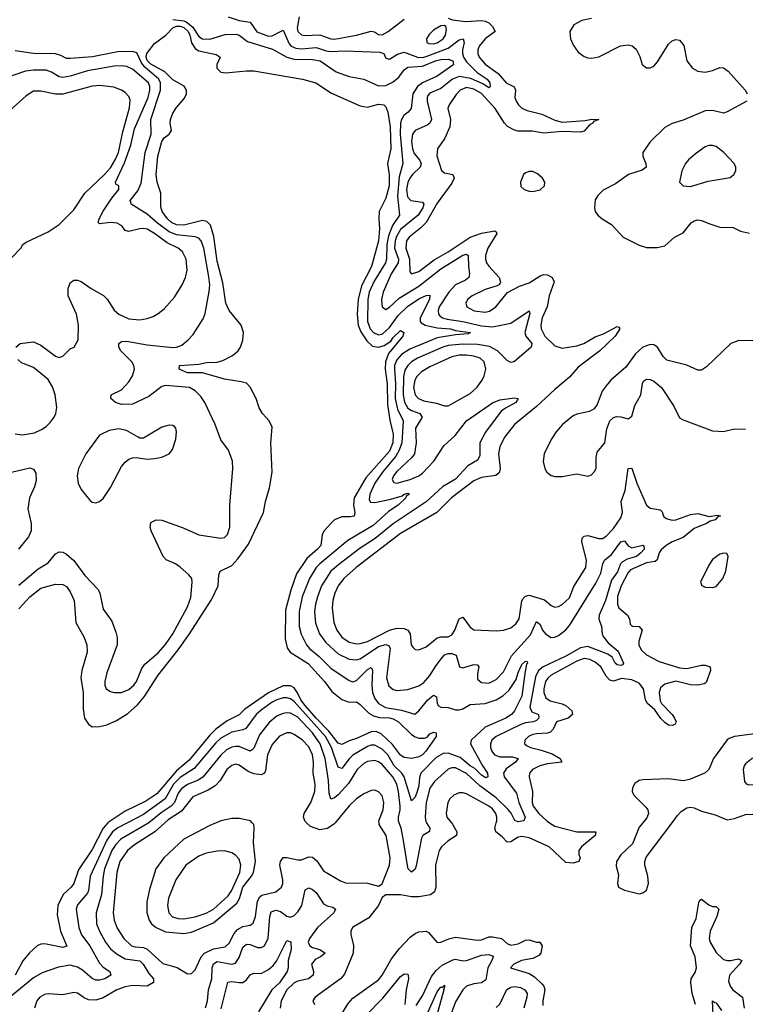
# Model space of a CAD drawing. Header units: inches. Extents: x 1682530 to 1839546, y 640742 to 791647.
# Tile 266 of 656: x 1711215 to 1715168, y 699011 to 704374. Entities that reach past the tile are written whole.
import ezdxf

# ---------------------------------------------------------------- set-up
doc = ezdxf.new("R2010")
doc.units = ezdxf.units.IN
doc.header["$MEASUREMENT"] = 0
doc.layers.add('B7619', color=7, linetype='Continuous')
doc.layers.add('B7710', color=7, linetype='Continuous')

msp = doc.modelspace()

# ---------------------------------------------------------------- linework, layer by layer
at = {"layer": 'B7619', "color": 5}
for points, elevation in [([(1711802.4, 700000), (1711750, 699972.5), (1711720.1, 699950), (1711690, 699906), (1711598.4, 699710), (1711590, 699632), (1711583.6, 699616.4), (1711530, 699554), (1711522.8, 699530), (1711536.3, 699430), (1711550.7, 699390), (1711596.1, 699330), (1711650, 699235.8), (1711670, 699214.6), (1711706.5, 699190), (1711711.4, 699170), (1711679.5, 699150), (1711650, 699142.5), (1711630, 699143.4), (1711610, 699152.8), (1711557.6, 699197.6), (1711530, 699214.2), (1711490, 699224.9), (1711425.5, 699214.5), (1711337.9, 699182.1), (1711290, 699156.2), (1711138.2, 699030)], 440), ([(1711695.5, 700000), (1711670, 699970), (1711610, 699853.7), (1711535.6, 699744.4), (1711509, 699670), (1711495.9, 699650), (1711451, 699609), (1711422, 699550), (1711419.6, 699499.6), (1711437.2, 699410), (1711472, 699328), (1711450, 699321.5), (1711350, 699341.1), (1711330, 699339.9), (1711309.2, 699330.8), (1711268.1, 699291.9), (1711231.7, 699248.3), (1711190.1, 699170)], 420), ([(1711918.1, 700000), (1711910, 699993.5), (1711766.2, 699910), (1711738.5, 699881.5), (1711717, 699850), (1711677.6, 699750), (1711668.9, 699708.9), (1711661, 699610), (1711632, 699510), (1711633.3, 699450), (1711649.6, 699410), (1711682.4, 699350), (1711710, 699312.9), (1711745.2, 699285.2), (1711790, 699258.9), (1711870, 699248.8), (1711887.7, 699230), (1711918.4, 699178.4), (1711943.6, 699150), (1711943.6, 699130), (1711910, 699109.9), (1711830, 699113.1), (1711790, 699107.5), (1711743.2, 699090), (1711670, 699046.2), (1711630, 699033.3), (1711590, 699036), (1711566.3, 699046.3), (1711530, 699072.2), (1711510, 699076.4), (1711450, 699062.4), (1711370, 699068.2), (1711350, 699064.8), (1711324.5, 699050), (1711308.4, 699030), (1711296.1, 698990)], 460), ([(1712005, 700000), (1711951.8, 699950), (1711839.5, 699880.5), (1711801.9, 699850), (1711759.7, 699790), (1711743.5, 699730), (1711724, 699510), (1711729.1, 699470), (1711745.3, 699425.3), (1711782.1, 699370), (1711824.3, 699330), (1711844.1, 699324.1), (1711890, 699320.6), (1711910, 699312.6), (1711994.3, 699234.3), (1712072.5, 699212.5), (1712130, 699177.8), (1712150, 699179.6), (1712170, 699198.5), (1712203.3, 699270), (1712221.2, 699290), (1712270, 699314.4), (1712334.8, 699325.2), (1712355.7, 699344.3), (1712382.7, 699397.3), (1712401.4, 699418.6), (1712430, 699434.7), (1712470, 699441.9), (1712486.2, 699453.8), (1712500.1, 699490), (1712510, 699572.9), (1712522.6, 699597.4), (1712534.8, 699605.2), (1712610, 699624.6), (1712641.8, 699650), (1712648.1, 699670), (1712647.6, 699690), (1712632.3, 699770), (1712635.9, 699790), (1712650, 699810.9), (1712670, 699811.8), (1712730, 699797.7), (1712750, 699799), (1712790, 699815), (1712810, 699812.7), (1712833.4, 699793.4), (1712870, 699738.2), (1712963.5, 699683.5), (1712990, 699673.4), (1713110, 699671.5), (1713170, 699654), (1713190, 699667.3), (1713230, 699768.4), (1713232.6, 699810), (1713211.1, 699930), (1713173.7, 699990), (1713172.7, 700000)], 480), ([(1712284.4, 700000), (1712250, 699985), (1712109.2, 699910.8), (1712000.4, 699810), (1711956.8, 699750), (1711922.6, 699637.4), (1711908, 699570), (1711907.9, 699512.1), (1711919.6, 699470), (1711933.2, 699450), (1711958.1, 699430), (1712010, 699406.4), (1712110, 699397), (1712150, 699404.1), (1712270, 699455.4), (1712397.1, 699562.9), (1712412.5, 699587.5), (1712429.8, 699650.2), (1712478.2, 699710), (1712489.2, 699730), (1712499.4, 699790), (1712488.9, 699891.1), (1712492.3, 699972.3), (1712490.6, 699990.6), (1712481.4, 700000)], 520), ([(1712932.9, 700000), (1712927.1, 699992.9), (1712891.7, 699968.3), (1712850, 699961.3), (1712799.8, 699979.8), (1712778, 700000)], 480), ([(1713566.7, 700000), (1713572.7, 699992.7), (1713596.1, 699950), (1713594.4, 699930), (1713550, 699902.3), (1713513.8, 699870), (1713499.8, 699850), (1713480.1, 699770), (1713481.3, 699650), (1713475.3, 699624.7), (1713453, 699607), (1713390, 699596.1), (1713350, 699596.5), (1713290, 699606.8), (1713210, 699607.6), (1713190, 699593.2), (1713169.1, 699550), (1713116.9, 699483.1), (1713028.5, 699430), (1713018.7, 699410), (1713018.9, 699390), (1713033.7, 699333.7), (1713031, 699290), (1712985.2, 699174.8), (1712963.1, 699150), (1712824, 699050), (1712811.6, 699030), (1712820.3, 699010)], 480), ([(1713431.7, 700000), (1713450.2, 699970), (1713447.6, 699952.4), (1713411, 699930), (1713404, 699916), (1713375.1, 699764.9), (1713370, 699748.2), (1713350, 699731.1), (1713331.1, 699750), (1713326.9, 699766.9), (1713304.9, 699915.1), (1713293.9, 699970), (1713283, 700000)], 460), ([(1714102.2, 700000), (1714130, 699982.4), (1714250, 699950.8), (1714353.1, 699950), (1714350.8, 699930), (1714275.9, 699870), (1714261.5, 699850), (1714261.2, 699830), (1714268.8, 699810), (1714261.1, 699790), (1714230, 699780.1), (1714190, 699784.5), (1714100.2, 699870), (1713990, 699918.5), (1713950, 699925.9), (1713930, 699922.5), (1713890, 699896.1), (1713870, 699893.8), (1713843, 699923), (1713808.1, 699950), (1713802.7, 699970), (1713811.4, 700000)], 480), ([(1714609.8, 700000), (1714590, 699976), (1714554.1, 699885.9), (1714490, 699824.7), (1714466.7, 699790), (1714464.7, 699764.7), (1714476.4, 699716.4), (1714471.8, 699670), (1714478, 699650), (1714510, 699632.4), (1714590, 699612.7), (1714610, 699619.3), (1714630, 699634), (1714641.3, 699670), (1714636.8, 699710), (1714621.4, 699770), (1714621, 699790), (1714627.5, 699812.5), (1714769.1, 700000)], 520), ([(1712227.1, 698992.9), (1712237.2, 699030), (1712242.9, 699090), (1712261.6, 699150), (1712263.8, 699210), (1712270, 699232.4), (1712290, 699244.7), (1712370, 699230.7), (1712390, 699236.3), (1712410, 699266.5), (1712430, 699322.8), (1712450, 699338.4), (1712470, 699336.4), (1712510, 699320.9), (1712530, 699320.2), (1712549.2, 699330.8), (1712568.3, 699371.7), (1712577.6, 699490), (1712585.4, 699514.6), (1712610, 699524.5), (1712636.2, 699516.2), (1712670, 699490.9), (1712690, 699486.8), (1712710, 699495.5), (1712730, 699514.8), (1712751.4, 699550), (1712770, 699634.9), (1712790, 699645.2), (1712810, 699636.8), (1712830, 699620.7), (1712870, 699558.2), (1712890, 699547.8), (1712920.8, 699540.8), (1712936.1, 699530), (1712926.3, 699510), (1712836.6, 699430), (1712793, 699370), (1712787.1, 699350), (1712795.6, 699330), (1712810, 699320.4), (1712849.4, 699309.4), (1712878.3, 699290), (1712854, 699270), (1712824.8, 699255.2), (1712803.9, 699230), (1712815.1, 699190), (1712813.6, 699170), (1712789.2, 699150.8), (1712730, 699137.7), (1712710, 699128.8), (1712669.6, 699090), (1712639, 699030), (1712634.8, 698990)], 460), ([(1714897.1, 699010), (1714879.1, 699070), (1714870.5, 699130), (1714874.1, 699150), (1714895.1, 699184.9), (1714901.7, 699210), (1714894.9, 699270), (1714869.3, 699330), (1714876.5, 699430), (1714900.7, 699479.3), (1714914.5, 699565.5), (1714920.7, 699579.3), (1714930, 699584.6), (1714970, 699552.7), (1714990, 699543.9), (1715010, 699544.6), (1715023.6, 699530), (1715012.4, 699490), (1714976.9, 699410), (1714971.9, 699370), (1714976.5, 699350), (1715010, 699294.4), (1715050, 699256.4), (1715070, 699250.1), (1715090, 699250.6), (1715130, 699258.5), (1715150, 699250.6), (1715137.4, 699230), (1715082.4, 699170), (1715077.4, 699137.4), (1715085.8, 699110), (1715100.8, 699090), (1715153.7, 699050), (1715161.1, 698990)], 480), ([(1712970, 698960.3), (1713005, 699015), (1713030, 699045), (1713170, 699144.6), (1713189.8, 699170), (1713241.2, 699258.8), (1713283.9, 699316.1), (1713342.4, 699377.6), (1713370, 699397.8), (1713390, 699406.3), (1713429.3, 699409.3), (1713442.8, 699402.8), (1713490, 699348.8), (1713510, 699349.2), (1713552.3, 699367.7), (1713590, 699377.6), (1713710, 699361.4), (1713730, 699362), (1713770, 699379.3), (1713790, 699379.8), (1713840.3, 699370), (1713870, 699342), (1713890, 699333.2), (1713930, 699340.5), (1713970, 699360.1), (1713990, 699363), (1714030, 699350.1), (1714049.1, 699349.1), (1714062.2, 699330), (1714053.5, 699290), (1714043, 699277), (1714010, 699260.5), (1713948.4, 699250), (1713907.4, 699230), (1713888.2, 699210), (1713990, 699179.8), (1714020.3, 699160.3), (1714061.5, 699121.5), (1714070.1, 699110), (1714075.5, 699090), (1714064.2, 699030), (1714064.5, 699004.5)], 480), ([(1712312.9, 698987.1), (1712348.6, 699131.4), (1712370, 699136.2), (1712410, 699129.5), (1712430, 699130.8), (1712450, 699145), (1712470, 699171.1), (1712490, 699180.2), (1712530, 699179.9), (1712570, 699201.3), (1712596.4, 699223.6), (1712613.3, 699246.7), (1712670, 699358.8), (1712692.3, 699352.3), (1712693.3, 699310), (1712676.9, 699250), (1712678.1, 699210), (1712671.7, 699190), (1712630.7, 699129.3), (1712589.3, 699090.7), (1712515.7, 698970)], 440), ([(1713375.4, 699004.6), (1713410, 699058), (1713457.9, 699162.1), (1713484.6, 699195.4), (1713515.7, 699224.3), (1713573.8, 699253.8), (1713590, 699256.8), (1713630, 699248.8), (1713650, 699250.1), (1713730, 699278.5), (1713770, 699282.2), (1713790, 699275.8), (1713793.9, 699270), (1713786.8, 699250), (1713765.9, 699210), (1713754.5, 699145.5), (1713730.7, 699129.3), (1713690, 699122.7), (1713649.4, 699110), (1713628.4, 699090), (1713590, 699025.6), (1713555.4, 698930)], 460), ([(1713100.2, 698950), (1713194.2, 699045.8), (1713290, 699163.7), (1713310, 699177.8), (1713330, 699174.9), (1713331.6, 699170), (1713332.5, 699150), (1713320.9, 699090), (1713314, 699010)], 460), ([(1713437, 698963), (1713490, 699079.7), (1713510, 699106), (1713516.2, 699103.8), (1713530, 699116), (1713530, 699104), (1713523.8, 699096.2), (1713526, 699090), (1713487.4, 698952.6)], 440), ([(1713810, 698993.3), (1713830, 699012.2), (1713868.2, 699091.8), (1713890, 699105.4), (1713910, 699108.6), (1713942.8, 699102.8), (1713967.8, 699090), (1713978.8, 699070), (1713978.5, 699050), (1713962.1, 698990)], 460), ([(1714992.6, 698950), (1714990, 699030.6), (1715001.2, 699021.2), (1715010, 699020.3), (1715038.2, 698978.2)], 460)]:
    msp.add_lwpolyline(points, dxfattribs=dict(at, elevation=elevation))
at = {"layer": 'B7619', "color": 5, "elevation": 540}
msp.add_lwpolyline([(1712330, 699847), (1712290, 699845.5), (1712230, 699835.3), (1712190, 699818.2), (1712120.7, 699770), (1712064.8, 699690), (1712025.4, 699590), (1712020.1, 699550), (1712026.6, 699510), (1712047.7, 699487.7), (1712079, 699479), (1712110, 699477.3), (1712170, 699488.5), (1712230, 699508.6), (1712270, 699530.5), (1712350, 699601.6), (1712369.6, 699630), (1712413.4, 699730), (1712419.3, 699770), (1712410, 699801.7), (1712390, 699824.2), (1712370, 699837.2)], close=True, dxfattribs=at)
at = {"layer": 'B7710', "color": 5}
for points, elevation in [([(1712050, 704374.6), (1712108.5, 704368.5), (1712122.5, 704362.5), (1712155.6, 704335.6), (1712190, 704282.6), (1712210, 704270), (1712250, 704268.7), (1712334.2, 704294.2), (1712394.5, 704294.5), (1712410.1, 704290.1), (1712455.8, 704255.8), (1712592.8, 704212.8), (1712670, 704169.2), (1712710, 704159.5), (1712810, 704157.2), (1712851.6, 704150), (1712939.6, 704090), (1713010, 704064.1), (1713090, 704050.7), (1713170, 704013.5), (1713210, 704015.4), (1713250, 704036.3), (1713279.6, 704060.4), (1713310, 704100.9), (1713330, 704116.2), (1713410, 704120), (1713480.2, 704150), (1713510, 704157.8), (1713550, 704159.9), (1713574.8, 704150), (1713578.5, 704130), (1713573.8, 704126.2), (1713490, 704067.2), (1713409.6, 704030.4), (1713381.9, 704010), (1713356.4, 703970), (1713347.2, 703890), (1713331.8, 703870), (1713308.4, 703851.6), (1713293.9, 703826.1), (1713289.8, 703810), (1713288.6, 703750), (1713301.6, 703590), (1713282.4, 703517.6), (1713272.8, 703412.8), (1713283.6, 703310), (1713246.6, 703253.4), (1713223.4, 703196.6), (1713214.5, 703150), (1713212.9, 703070), (1713208.4, 703050), (1713145.7, 702950), (1713119.2, 702890), (1713111.4, 702850), (1713109.5, 702730), (1713123.8, 702690), (1713143, 702670), (1713170, 702658.1), (1713190, 702661.9), (1713230, 702697.4), (1713277.7, 702762.3), (1713327.9, 702812.1), (1713390, 702852.8), (1713430, 702871.1), (1713450, 702872.9), (1713446.8, 702850), (1713396.5, 702750), (1713396.4, 702730), (1713402.5, 702722.5), (1713424.4, 702710), (1713490, 702696.5), (1713562.4, 702690), (1713590, 702681.6), (1713670.3, 702669.7), (1713657.6, 702662.4), (1713590, 702658.4), (1713490, 702641.6), (1713340.2, 702579.8), (1713294.9, 702550), (1713270, 702521.6), (1713257.7, 702490), (1713256.1, 702470), (1713262.3, 702390), (1713261.3, 702310), (1713273.2, 702253.2), (1713303.6, 702190), (1713296.3, 702070), (1713283.2, 702030), (1713263.6, 701996.4), (1713191.5, 701910), (1713149.7, 701850), (1713122.4, 701790), (1713118.2, 701758.2), (1713125.8, 701745.8), (1713150, 701743.9), (1713236.9, 701763.1), (1713299, 701781), (1713310.1, 701790.1), (1713330, 701794.5), (1713338, 701790), (1713320.8, 701779.2), (1713319.2, 701770), (1713277, 701730), (1713223.7, 701696.3), (1713141.1, 701618.9), (1713003.3, 701536.7), (1712849.6, 701410.4), (1712830.6, 701390), (1712794.3, 701330), (1712753, 701230), (1712737.8, 701150), (1712738.3, 701070), (1712747.5, 701027.5), (1712776.6, 700970), (1712793.2, 700950), (1712846.2, 700906.2), (1712910, 700842.5), (1713010, 700774.4), (1713030, 700767.9), (1713050, 700774.7), (1713110, 700834.6), (1713130, 700845), (1713137.7, 700830), (1713133.6, 700750), (1713137.9, 700710), (1713150, 700677.1), (1713169.6, 700650), (1713208.1, 700628.1), (1713294.3, 700614.3), (1713368.2, 700591.8), (1713390, 700610.2), (1713438.5, 700670), (1713470, 700695), (1713485.7, 700685.7), (1713490.2, 700650), (1713496.3, 700636.3), (1713509.6, 700629.6), (1713550, 700627.3), (1713590, 700614.5), (1713610, 700614.6), (1713630, 700621), (1713670, 700645.2), (1713750, 700650.6), (1713809.9, 700670.1), (1713847.6, 700692.4), (1713879, 700721), (1713919.1, 700780.9), (1713930, 700818.7), (1713950, 700862.8), (1713970, 700880.8), (1713978.8, 700878.8), (1713980.8, 700870), (1713975.9, 700864.1), (1713966.2, 700813.8), (1713950.9, 700690), (1713910, 700609), (1713893.7, 700590), (1713862.6, 700570), (1713750, 700520.6), (1713675.2, 700450), (1713671.4, 700430), (1713734, 700314), (1713763.5, 700270), (1713765.3, 700250), (1713754.8, 700245.2), (1713730, 700260.2), (1713695.1, 700295.1), (1713668.8, 700310), (1713615.4, 700355.4), (1713550, 700378.7), (1713521.8, 700378.2), (1713483.5, 700356.5), (1713399.5, 700270), (1713392.9, 700247.1), (1713390, 700201.3), (1713381.1, 700170), (1713370, 700140.3), (1713350, 700119.7), (1713309.2, 700250), (1713296.4, 700270), (1713254.3, 700310), (1713221.2, 700370), (1713190, 700401.8), (1713150, 700423.7), (1713130, 700423), (1713110, 700415.6), (1713030, 700368.1), (1713010, 700348.9), (1712970, 700295.3), (1712950, 700302.4), (1712914.4, 700410), (1712880.3, 700470), (1712710, 700659.8), (1712690, 700675.4), (1712670, 700680.8), (1712650, 700679.8), (1712616.3, 700670), (1712590, 700656.5), (1712530, 700614.2), (1712503.9, 700590), (1712446.2, 700513.8), (1712430, 700505.5), (1712370, 700494.5), (1712310, 700460.3), (1712283.9, 700436.1), (1712164.8, 700295.2), (1712090, 700246.6), (1712052.1, 700210), (1712008.2, 700130), (1711890, 700046), (1711802.4, 700000)], 440), ([(1712350, 704388.8), (1712410, 704370.1), (1712470, 704360.1), (1712507.3, 704307.3), (1712570, 704285), (1712590, 704286.3), (1712650, 704317.1), (1712682.5, 704242.5), (1712694.6, 704230), (1712719.2, 704219.2), (1712750, 704215.3), (1712830, 704221.8), (1712883.8, 704203.8), (1712910, 704200), (1712985.1, 704205.1), (1713176.7, 704196.7), (1713198, 704190), (1713210, 704164), (1713230, 704159.3), (1713273, 704187), (1713310, 704197.9), (1713382.6, 704170), (1713410, 704168.8), (1713430, 704173.6), (1713550, 704218.7), (1713610, 704264.7), (1713630.2, 704270), (1713636.6, 704250), (1713627.2, 704210), (1713626.9, 704190), (1713633.1, 704170), (1713650, 704144.7), (1713707.2, 704087.2), (1713761.7, 704050), (1713776.1, 704030), (1713778.5, 704010), (1713770, 704002.4), (1713742.3, 704022.3), (1713673.4, 704053.4), (1713610, 704064.1), (1713573.1, 704050), (1713510, 703999.9), (1713450, 703974.7), (1713439, 703961), (1713434, 703950), (1713434, 703930), (1713458.8, 703830), (1713449.7, 703810.3), (1713438.5, 703801.5), (1713370, 703771), (1713354.8, 703750), (1713349, 703711), (1713354.7, 703670), (1713364.6, 703644.6), (1713392.9, 703610), (1713401.4, 703590), (1713396.8, 703570), (1713355.3, 703530), (1713340.9, 703510), (1713330, 703487.6), (1713322.7, 703450), (1713328, 703410), (1713345.1, 703390), (1713410, 703379.7), (1713416.1, 703370), (1713410.4, 703350), (1713385.2, 703310), (1713290, 703232), (1713267.1, 703192.9), (1713260.4, 703170), (1713257.6, 703130), (1713278.4, 703070), (1713276.8, 703050), (1713238.7, 702990), (1713195.5, 702890), (1713185.6, 702850), (1713190, 702810.6), (1713210, 702796.1), (1713230, 702807.8), (1713282.5, 702857.5), (1713390, 702923.2), (1713510, 703017.3), (1713630, 703091.5), (1713650, 703096.6), (1713659.1, 703090), (1713659.4, 703030), (1713665.1, 702990), (1713661.8, 702970), (1713644.4, 702955.6), (1713590, 702929.9), (1713552.6, 702890), (1713501, 702810), (1713495, 702790), (1713496.8, 702770), (1713502.9, 702762.9), (1713519.2, 702750), (1713543.2, 702743.2), (1713630, 702730.3), (1713730, 702706.6), (1713790, 702701.4), (1713890, 702721.2), (1713990, 702787.7), (1713993.9, 702773.9), (1713966.5, 702670), (1713971.8, 702650), (1714004.7, 702610), (1714001.5, 702590), (1713910, 702512.2), (1713890, 702507), (1713870, 702517), (1713818.7, 702570), (1713774.6, 702594.6), (1713710, 702604.2), (1713630, 702607.4), (1713550, 702598.8), (1713521, 702590), (1713381.7, 702530), (1713350.1, 702510), (1713328.7, 702490), (1713314, 702466), (1713305.6, 702430), (1713304.7, 702330), (1713311.5, 702291.5), (1713330, 702257.9), (1713350, 702245.2), (1713395, 702230), (1713407.5, 702210), (1713372, 702150), (1713375.8, 702070), (1713366.6, 702010), (1713351, 701989), (1713270, 701914.1), (1713251.6, 701890), (1713244.6, 701870), (1713253.8, 701853.8), (1713270.2, 701850.2), (1713342.7, 701870), (1713389, 701890), (1713410, 701904.2), (1713470.4, 701969.6), (1713526.5, 702053.5), (1713587.6, 702110), (1713650, 702188.4), (1713790, 702287.3), (1713830, 702303.2), (1713910, 702314.1), (1713930.4, 702310), (1713917.7, 702290), (1713861, 702259), (1713838.9, 702241.1), (1713751.9, 702128.1), (1713722.7, 702070), (1713721.4, 701998.6), (1713710, 701975), (1713656.3, 701943.7), (1713590, 701871.7), (1713518.9, 701830), (1713430, 701748.4), (1713250, 701628.3), (1713150.7, 701549.3), (1713070, 701495), (1712952.9, 701407.1), (1712910.1, 701370), (1712859.2, 701290), (1712836.6, 701230), (1712826, 701190), (1712821.7, 701150), (1712826.9, 701086.9), (1712848.5, 701030), (1712882.5, 700982.5), (1712950, 700920.6), (1713010, 700892.1), (1713050, 700887.5), (1713070, 700893.9), (1713170, 700960.5), (1713210, 700971.3), (1713225.6, 700965.6), (1713232.7, 700950), (1713213, 700790), (1713226.5, 700746.5), (1713250, 700725.2), (1713270, 700720.9), (1713330, 700725.1), (1713390, 700745.3), (1713415.8, 700764.2), (1713450, 700801.4), (1713483.5, 700856.5), (1713517.9, 700902.1), (1713530, 700914.1), (1713550, 700921.5), (1713570, 700922), (1713593.7, 700913.7), (1713610.7, 700850), (1713630, 700844.2), (1713690, 700862), (1713710, 700859.5), (1713715.8, 700850), (1713708.8, 700811.2), (1713710, 700782.4), (1713730, 700763.5), (1713770, 700760.1), (1713810, 700780.2), (1713850, 700821.8), (1713894.3, 700910), (1713997.1, 701022.9), (1714030, 701096.9), (1714050, 701080.9), (1714063.6, 701050), (1714078.9, 701030), (1714110, 701009.6), (1714130, 701011.8), (1714150, 701020.6), (1714190, 701050.7), (1714210, 701074.3), (1714354.5, 701305.5), (1714380.3, 701359.7), (1714391.1, 701410), (1714400.7, 701430), (1714438.8, 701461.2), (1714490, 701530.2), (1714510, 701536.5), (1714530, 701508.1), (1714550, 701498.2), (1714610, 701511.3), (1714614, 701510), (1714616.9, 701496.9), (1714616.6, 701490), (1714599.5, 701470), (1714574.5, 701450), (1714524.6, 701435.4), (1714498.5, 701421.5), (1714488.9, 701411.1), (1714472.3, 701367.7), (1714438.6, 701321.4), (1714406.7, 701210), (1714371.7, 701130), (1714370.6, 701110), (1714384.3, 701070), (1714387.8, 701030), (1714394.6, 701014.6), (1714420.9, 700980.9), (1714475.1, 700935.1), (1714504.7, 700870), (1714499.8, 700860.2), (1714490, 700856.1), (1714470, 700860.5), (1714459.9, 700870), (1714441.9, 700901.9), (1714418.9, 700918.9), (1714310, 700959.8), (1714270, 700953.2), (1714190, 700907.9), (1714066.1, 700850), (1714040.9, 700830), (1714025.1, 700794.9), (1713994.6, 700630), (1714004.8, 700604.8), (1714042.3, 700590), (1714042.6, 700570), (1714030, 700557), (1714012, 700550), (1713970, 700544.1), (1713945.5, 700534.5), (1713811.3, 700470), (1713786.3, 700450), (1713779.1, 700430), (1713780.1, 700410), (1713786.6, 700390), (1713802, 700370), (1713830, 700359.9), (1713899.1, 700359.1), (1713931.4, 700350), (1713915.4, 700330), (1713865.7, 700294.3), (1713851, 700270), (1713854.9, 700250), (1713922.3, 700162.3), (1713934.3, 700110), (1713969.6, 700030), (1713961.8, 700010), (1713930, 700005.1), (1713912.8, 700012.8), (1713892.3, 700052.3), (1713874.4, 700074.4), (1713810, 700136.2), (1713722, 700202), (1713650, 700268.8), (1713590, 700299.4), (1713570, 700299.9), (1713550, 700291.9), (1713475.3, 700224.7), (1713450, 700188.6), (1713428.6, 700110), (1713423.7, 700030), (1713427.3, 700007.3), (1713431.7, 700000)], 460), ([(1712737.2, 704390), (1712726.4, 704330), (1712729.7, 704310), (1712750, 704291.4), (1712767.2, 704287.2), (1712850, 704290.9), (1712910, 704270.6), (1712930, 704268.8), (1713050, 704289.1), (1713130, 704311.4), (1713147.8, 704307.8), (1713170, 704292.9), (1713190, 704292.2), (1713222.6, 704310), (1713310, 704377.1)], 480), ([(1713550, 704382), (1713572.8, 704372.8), (1713644.5, 704364.5), (1713730, 704369.3), (1713750, 704366.7), (1713770, 704356), (1713790, 704337.1), (1713805.2, 704310), (1713750, 704270.5), (1713717.4, 704230), (1713710.1, 704210), (1713710.1, 704190), (1713717.4, 704170), (1713750, 704131.4), (1713820.8, 704080.8), (1713864.7, 704030), (1713908.9, 704008.9), (1713915.3, 703990), (1713912.1, 703950), (1713918.9, 703930), (1713931.7, 703910), (1713950, 703893), (1713978.8, 703878.8), (1714059.6, 703859.6), (1714130, 703827.3), (1714170, 703815.4), (1714294.9, 703825.1), (1714332.4, 703832.4), (1714370.7, 703830), (1714341.2, 703818.8), (1714337.6, 703810), (1714319.5, 703800.5), (1714290, 703767), (1714270, 703761.3), (1714170, 703764.8), (1714070, 703755.5), (1714006.9, 703766.9), (1713930, 703767.3), (1713910, 703771.5), (1713872.8, 703792.8), (1713857.1, 703810), (1713806, 703890), (1713730, 703971.6), (1713690, 703995.3), (1713650, 704003.9), (1713614.8, 703990), (1713592.9, 703967.1), (1713554.8, 703910), (1713548.1, 703890), (1713561.8, 703830), (1713557.5, 703790), (1713531.9, 703728.1), (1713491, 703670), (1713488.2, 703631.7), (1713512.2, 703552.2), (1713530, 703539.1), (1713575.2, 703530), (1713581.5, 703510), (1713570, 703483.4), (1713490, 703374.8), (1713430, 703270), (1713400.5, 703239.6), (1713336.2, 703190), (1713323, 703170), (1713319.1, 703130), (1713337.8, 703070), (1713340.3, 703000.3), (1713350, 702989.4), (1713390, 703002), (1713473.9, 703066.1), (1713550, 703110.1), (1713670, 703189.8), (1713731.3, 703211.3), (1713803.2, 703223.2), (1713810, 703219.5), (1713813.8, 703210), (1713765.2, 703130), (1713752.8, 703090), (1713752.2, 703070), (1713757.8, 703050), (1713770.8, 703030.8), (1713826.4, 702970), (1713834.7, 702945.3), (1713828.1, 702931.9), (1713816.2, 702923.8), (1713750, 702905.4), (1713679.2, 702870), (1713655, 702850), (1713644.7, 702830), (1713650.2, 702810), (1713691.8, 702788.2), (1713750, 702781.3), (1713774, 702786), (1713808.9, 702810), (1713872.6, 702887.4), (1713937.3, 702922.7), (1713990, 702941.6), (1714050, 702978.8), (1714070, 702986), (1714090, 702985.1), (1714116.8, 702970), (1714126.9, 702946.9), (1714099.8, 702870), (1714089.5, 702810.5), (1714062, 702750), (1714054.8, 702710), (1714056, 702690), (1714075.6, 702650), (1714130, 702596.9), (1714170, 702585.5), (1714250, 702598), (1714288.8, 702611.2), (1714350, 702646.2), (1714396.3, 702663.7), (1714470, 702702.6), (1714479.1, 702699.1), (1714483.7, 702690), (1714459, 702650), (1714376.3, 702570), (1714258.4, 702481.6), (1714210, 702427.1), (1714130, 702360.1), (1714030, 702267.2), (1713910.4, 702169.6), (1713857.4, 702102.6), (1713831.3, 702050), (1713824.2, 702010), (1713831.9, 701930), (1713828.1, 701911.9), (1713820.2, 701899.8), (1713808.7, 701891.3), (1713730, 701881.1), (1713690, 701862.5), (1713566.9, 701770), (1713487.2, 701690), (1713290, 701575.6), (1713047.8, 701390), (1712981.2, 701330), (1712950.6, 701290), (1712931.5, 701250), (1712920.8, 701210), (1712917.5, 701170), (1712926.2, 701090), (1712942.5, 701050), (1712970, 701010.8), (1713010, 700984.4), (1713050, 700975.1), (1713070, 700975.8), (1713110, 700987.2), (1713230, 701049), (1713270, 701059.5), (1713310, 701057.5), (1713329.6, 701049.6), (1713342.4, 701030), (1713348.5, 700970), (1713356.4, 700956.4), (1713370, 700943.1), (1713390, 700942.6), (1713430, 700959.2), (1713490, 701008), (1713510, 701012.9), (1713550, 701012.5), (1713570, 701024.6), (1713585.1, 701050), (1713610, 701111.7), (1713630, 701120.3), (1713670, 701065.8), (1713690, 701051), (1713810, 701044.7), (1713850, 701048.3), (1713890, 701062), (1713917.1, 701082.9), (1713936.4, 701110), (1713950.7, 701209.2), (1713957.7, 701222.3), (1713970, 701233.8), (1713990, 701240.1), (1714073.5, 701213.5), (1714110, 701184.2), (1714130, 701174), (1714150, 701177.5), (1714170, 701188.5), (1714210, 701225), (1714233.7, 701286.3), (1714300.2, 701390), (1714303.7, 701430), (1714278, 701530), (1714278.9, 701550), (1714290, 701561.6), (1714310, 701563.9), (1714370, 701547.8), (1714390, 701548.2), (1714410, 701560.9), (1714450, 701602.5), (1714490, 701660.6), (1714498.5, 701690), (1714491.6, 701750), (1714513.1, 701810), (1714530, 701930.5), (1714550, 701930.6), (1714576.8, 701850), (1714630, 701729.2), (1714650, 701714.2), (1714704.7, 701704.7), (1714714.5, 701694.5), (1714722.6, 701670), (1714737.8, 701657.8), (1714769, 701649), (1714790, 701650.1), (1714870, 701678.3), (1714910, 701685), (1714971.2, 701668.8), (1715015.9, 701675.9), (1715032.2, 701672.2), (1715015.9, 701664.1), (1715004.4, 701650), (1714977.4, 701642.5), (1714957.2, 701630), (1714890, 701603.6), (1714830, 701554.3), (1714769.8, 701530.2), (1714737, 701510), (1714710, 701486.8), (1714699.6, 701470), (1714688.3, 701431.7), (1714677.1, 701422.9), (1714630, 701416.1), (1714543, 701377), (1714530, 701363.9), (1714492.5, 701290), (1714472.3, 701232.3), (1714471.3, 701191.3), (1714478.5, 701170), (1714526.7, 701130), (1714536.9, 701110), (1714541.3, 701081.3), (1714551.8, 701071.8), (1714590, 701069), (1714606.9, 701050), (1714587.3, 700990), (1714587.7, 700970), (1714601.4, 700941.4), (1714630, 700914), (1714698.3, 700878.3), (1714810, 700843.2), (1714850, 700841.2), (1714930, 700858.1), (1714950, 700858.1), (1714976, 700850), (1714978.2, 700830), (1714955.3, 700764.7), (1714944, 700756), (1714910.1, 700749.9), (1714870, 700751.9), (1714790, 700771.6), (1714730, 700755.8), (1714705.3, 700734.7), (1714699.5, 700710), (1714704.1, 700664.1), (1714710.9, 700650), (1714769.4, 700590), (1714783, 700570), (1714792.2, 700550), (1714784.1, 700535.9), (1714770, 700529.3), (1714750, 700532.3), (1714730, 700546.5), (1714707.7, 700567.7), (1714674.9, 700614.9), (1714635, 700650), (1714624.7, 700670), (1714612.8, 700730), (1714590, 700760.7), (1714550, 700777.9), (1714493.8, 700786.2), (1714450, 700771.5), (1714430, 700777.3), (1714410, 700798.6), (1714380.8, 700850), (1714350, 700874.4), (1714321.1, 700890), (1714290, 700894.4), (1714250, 700880.5), (1714110, 700803.6), (1714091.8, 700788.2), (1714079.9, 700770), (1714069.8, 700729.8), (1714070.8, 700710), (1714081.5, 700681.5), (1714104.2, 700664.2), (1714170, 700648.6), (1714190, 700639.2), (1714222.7, 700610), (1714227.5, 700590), (1714203.1, 700570), (1714139.6, 700550), (1714121.7, 700510), (1714106.4, 700493.6), (1714090, 700487.5), (1714030, 700485), (1714010, 700480.2), (1713987.5, 700470), (1713967.7, 700450), (1713965.2, 700430), (1713979.6, 700419.6), (1713998, 700410), (1714056.3, 700396.3), (1714115.2, 700375.2), (1714159.2, 700350), (1714168, 700330), (1714090, 700321.1), (1714049.6, 700310.4), (1714009.3, 700290), (1713992.6, 700270), (1713990.1, 700250), (1714007.9, 700170), (1714006.5, 700110), (1714011.8, 700090), (1714042.9, 700050), (1714086.5, 700010), (1714102.2, 700000)], 480), ([(1714330, 704380.9), (1714278, 704370), (1714233.7, 704346.3), (1714212.9, 704310), (1714215.6, 704270), (1714232.7, 704232.7), (1714257.8, 704197.8), (1714290, 704173.7), (1714310, 704166), (1714330, 704164.6), (1714370, 704171.5), (1714488.2, 704231.8), (1714530, 704236.9), (1714551, 704231), (1714573.9, 704213.9), (1714594.3, 704174.3), (1714606, 704130), (1714630, 704112), (1714650, 704111.8), (1714670, 704121.7), (1714690, 704145.3), (1714750, 704240.3), (1714770, 704258), (1714790, 704265.3), (1714810, 704262.4), (1714833.4, 704233.4), (1714850.3, 704150), (1714880.3, 704110), (1714910, 704093.6), (1714950, 704088.7), (1714990, 704096.6), (1715030, 704113.1), (1715050, 704111.8), (1715074.2, 704094.2), (1715166.9, 703990), (1715178, 703970)], 520), ([(1711210, 701165.3), (1711269.9, 701230), (1711330, 701278), (1711410, 701300.1), (1711450, 701298.5), (1711470, 701286.2), (1711490, 701257.3), (1711511.1, 701210), (1711521.3, 701090), (1711565.4, 701010), (1711581.2, 700970), (1711582.5, 700930), (1711553.6, 700830), (1711548.2, 700790), (1711560.1, 700710), (1711560.4, 700620.4), (1711568.7, 700570), (1711590, 700536.3), (1711610, 700523), (1711650, 700523.9), (1711690, 700534.1), (1711743, 700557), (1711803.9, 700596.1), (1711856.9, 700643.1), (1711893.5, 700686.5), (1711970, 700803.8), (1712078.5, 700941.5), (1712136.2, 701023.8), (1712261.6, 701218.4), (1712296.6, 701290), (1712300.2, 701350), (1712307.4, 701370), (1712370, 701400.5), (1712402.7, 701437.3), (1712461.9, 701518.1), (1712543, 701690), (1712553.8, 701750), (1712576.4, 701823.6), (1712590.7, 701910), (1712583.1, 702070), (1712590, 702155.3), (1712573.3, 702190), (1712538.4, 702230), (1712519.5, 702259.5), (1712502.9, 702310), (1712470, 702373.2), (1712450, 702394), (1712421.7, 702401.7), (1712330, 702415.6), (1712210, 702449.9), (1712130, 702451.4), (1712083.1, 702470), (1712086, 702490), (1712190, 702498.1), (1712233.2, 702506.8), (1712291, 702509), (1712321.3, 702518.7), (1712374.1, 702545.9), (1712405.6, 702570), (1712418, 702590), (1712430.9, 702629.1), (1712434.9, 702670), (1712421.3, 702710), (1712355.7, 702790), (1712337.3, 702830), (1712321.7, 702941.7), (1712290, 703058.7), (1712272.3, 703192.3), (1712255.2, 703255.2), (1712235.1, 703275.1), (1712210, 703279.6), (1712110, 703255.1), (1712070, 703256.1), (1712042.6, 703270), (1712020.9, 703290), (1711990.9, 703330), (1711984.4, 703355.6), (1711983.5, 703430), (1711963.5, 703490), (1711958, 703530), (1711968.3, 703630), (1711990, 703710.2), (1712002.3, 703730), (1712029.9, 703750.1), (1712042.6, 703770), (1712034.5, 703810), (1712036.5, 703830), (1712050, 703864), (1712070, 703896.1), (1712112.8, 703947.2), (1712124.4, 703970), (1712124.2, 703990), (1712111.4, 704011.4), (1712050, 704047.1), (1712005.5, 704090), (1711930, 704131), (1711910, 704151.8), (1711903.5, 704170), (1711907.3, 704190), (1711950, 704244.7), (1712010.4, 704289.6), (1712049, 704330), (1712070, 704338.1), (1712090, 704338.4), (1712110, 704332), (1712132.4, 704310), (1712141.8, 704290), (1712150, 704248.4), (1712170, 704216.3), (1712190, 704205), (1712284.6, 704184.6), (1712306.4, 704170), (1712288.4, 704130), (1712289.6, 704110), (1712310, 704089), (1712336.3, 704083.7), (1712450, 704095.9), (1712490, 704095), (1712756.3, 704050), (1712828, 704030), (1712914, 703974), (1713070, 703905.5), (1713110, 703898), (1713170, 703914), (1713198, 703910), (1713210, 703899.3), (1713221.4, 703870), (1713232.4, 703790), (1713237.2, 703670), (1713218.8, 703590), (1713228.2, 703528.2), (1713228.3, 703470), (1713210, 703402.2), (1713173.7, 703330), (1713170.8, 703290), (1713174.6, 703234.6), (1713169.5, 703169.5), (1713130.8, 703030), (1713076.4, 702923.6), (1713059.1, 702850), (1713053.1, 702770), (1713059.7, 702710), (1713073.3, 702673.3), (1713105.5, 702625.5), (1713136.7, 702596.7), (1713170, 702591.1), (1713199.9, 702600), (1713236.9, 702623.1), (1713250, 702642.5), (1713290, 702681.3), (1713308.5, 702670), (1713302, 702650), (1713224.6, 702555.4), (1713207.2, 702510), (1713206.9, 702470), (1713217.4, 702390), (1713218.1, 702278.1), (1713232, 702192), (1713250, 702116.4), (1713248.1, 702070), (1713230, 702023.9), (1713101.5, 701878.5), (1713037.7, 701770), (1713034, 701730), (1713041.2, 701690), (1713036.5, 701670), (1713014.5, 701665.5), (1712970, 701667.1), (1712930.2, 701650), (1712909.7, 701630.3), (1712874, 701590), (1712863.5, 701570), (1712855, 701510), (1712838, 701490), (1712780.1, 701439.9), (1712723.3, 701356.7), (1712692.9, 701267.1), (1712662.6, 701157.4), (1712661.3, 701001.3), (1712672.4, 700952.5), (1712688.6, 700930), (1712787.3, 700867.3), (1712875.8, 700770), (1712915.5, 700715.5), (1712970, 700672.4), (1713010, 700657.8), (1713050, 700659.7), (1713070, 700645), (1713116.2, 700596.2), (1713142.3, 700582.3), (1713174.3, 700574.2), (1713230, 700571.4), (1713250, 700565.5), (1713277.8, 700550), (1713350, 700480.2), (1713370, 700468.1), (1713390, 700460.7), (1713419.6, 700460.4), (1713434.3, 700465.7), (1713450, 700483.8), (1713470, 700493.4), (1713484.7, 700490), (1713483.8, 700470), (1713428.4, 700390), (1713410, 700370.8), (1713390, 700359.8), (1713350.9, 700350.9), (1713310, 700356), (1713290, 700368.6), (1713245.8, 700425.8), (1713184.3, 700484.3), (1713157.8, 700497.8), (1713130, 700494.9), (1713050, 700459.5), (1713010, 700447.2), (1712970, 700426), (1712950, 700434.1), (1712899.7, 700499.7), (1712830, 700570.3), (1712770, 700639.2), (1712746.5, 700670), (1712728.5, 700708.5), (1712710, 700734.2), (1712690, 700745.8), (1712650, 700745.8), (1712570, 700708.7), (1712442, 700618), (1712410, 700587.9), (1712345.3, 700554.7), (1712284, 700510), (1712250, 700477.7), (1712138.1, 700341.9), (1712070, 700283.4), (1711961.7, 700158.3), (1711902.4, 700117.6), (1711790, 700063.5), (1711697.5, 700002.5), (1711695.5, 700000)], 420), ([(1711210, 701294), (1711315.9, 701384.1), (1711370, 701416.5), (1711410, 701464.2), (1711430, 701475.3), (1711450, 701473.4), (1711470, 701462.6), (1711510, 701428.4), (1711570, 701347.2), (1711642.7, 701270), (1711651.6, 701250), (1711670, 701164), (1711717.7, 701097.8), (1711738.7, 701038.7), (1711746, 701010), (1711746, 700970), (1711690, 700817.2), (1711678.9, 700770), (1711678.7, 700750), (1711686.4, 700730), (1711710, 700714.4), (1711730, 700708.9), (1711770, 700710.3), (1711810, 700725.8), (1711837.2, 700750), (1711852.1, 700770), (1711880, 700840), (1711895.9, 700864.1), (1711970, 700925.2), (1712010, 700971.4), (1712049.8, 701030), (1712130, 701176.3), (1712146.6, 701226.6), (1712154.5, 701310), (1712152, 701330), (1712137, 701350), (1712090, 701392.6), (1712063.7, 701410), (1712012.9, 701432.9), (1711996.3, 701450), (1711931.8, 701590), (1711925.1, 701610), (1711930, 701634.8), (1711958, 701650), (1711990, 701648.5), (1712105.7, 701605.7), (1712190, 701568), (1712310, 701550.4), (1712330, 701553.4), (1712346.6, 701570), (1712360.5, 701610), (1712359.6, 701730), (1712375.8, 701930), (1712374, 701970), (1712353, 702030), (1712310, 702086), (1712280.3, 702170), (1712223.5, 702290), (1712201.6, 702321.6), (1712170, 702352.6), (1712139.3, 702370), (1712010, 702382.2), (1711990, 702376.4), (1711917.6, 702322.4), (1711830, 702280.8), (1711770, 702278.8), (1711737, 702290), (1711712, 702310), (1711713.2, 702330), (1711770, 702358.9), (1711810, 702402.3), (1711830, 702434), (1711840.6, 702470), (1711837.5, 702490), (1711825.2, 702510), (1711766, 702570), (1711754.8, 702590), (1711755.4, 702610), (1711770, 702620.7), (1711796, 702624), (1711910, 702603.6), (1712050, 702589.4), (1712070, 702590.2), (1712098.1, 702601.9), (1712132.8, 702630), (1712160, 702660), (1712215.1, 702745), (1712225.6, 702774.4), (1712246.3, 702893.7), (1712249.9, 702930.1), (1712245.8, 702974.2), (1712219, 703130), (1712204.4, 703170), (1712190, 703183.6), (1712171.2, 703191.2), (1712070, 703202.2), (1712030, 703219), (1711965.5, 703265.5), (1711910, 703314.5), (1711822.3, 703370), (1711819.6, 703379.6), (1711817.4, 703390), (1711858.8, 703441.3), (1711876, 703484), (1711899.2, 703650), (1711930.9, 703750.9), (1711929.9, 703829.9), (1711981.2, 703990), (1711982.1, 704030), (1711973.6, 704050), (1711895.9, 704115.9), (1711878.8, 704138.8), (1711853, 704193), (1711830, 704201.6), (1711750, 704199.2), (1711611.3, 704171.3), (1711490, 704162.1), (1711470, 704163.4), (1711439.7, 704179.7), (1711410, 704188.8), (1711290, 704189.3), (1711190, 704204.2)], 440), ([(1711194, 702590), (1711218, 702610), (1711290, 702619.3), (1711330, 702601.6), (1711410, 702541.3), (1711430, 702534), (1711450, 702541.6), (1711490, 702580.7), (1711512, 702590), (1711532.8, 702630), (1711535.8, 702710), (1711523.7, 702770), (1711479.8, 702870), (1711478.3, 702910), (1711490, 702940.3), (1711510, 702954.9), (1711530, 702955.2), (1711550, 702947.2), (1711604, 702910), (1711671.5, 702871.5), (1711691, 702851), (1711730, 702792.6), (1711754.9, 702770), (1711810, 702744.7), (1711870, 702739.7), (1711910, 702746.2), (1711941.9, 702758.1), (1711970, 702773.4), (1712001.5, 702798.5), (1712057.6, 702862.4), (1712099.9, 702930), (1712118.9, 702970), (1712126.5, 703010), (1712122.2, 703070), (1712102.2, 703110), (1712078.5, 703130), (1712018.6, 703158.6), (1711949, 703210), (1711910, 703232.3), (1711890, 703237.1), (1711870, 703235.2), (1711810, 703219.8), (1711790, 703226.6), (1711770.5, 703250.5), (1711745.8, 703265.8), (1711710, 703269.9), (1711650, 703262.6), (1711642.6, 703270), (1711647.9, 703290), (1711669.2, 703330.8), (1711717.3, 703402.6), (1711755.6, 703450), (1711755.3, 703470), (1711739, 703479), (1711736.2, 703490), (1711785.7, 703594.3), (1711821.1, 703690), (1711840.5, 703779.5), (1711915, 703950), (1711924.5, 703990), (1711924.3, 704010), (1711915.8, 704030), (1711830, 704104.9), (1711798.4, 704118.4), (1711770, 704123.1), (1711730, 704121.3), (1711584, 704096), (1711490, 704065.8), (1711450, 704059.4), (1711430, 704063.6), (1711388.6, 704088.6), (1711358.2, 704098.2), (1711290, 704099.7), (1711245.7, 704094.3), (1711130, 704053.9)], 460), ([(1711170, 703077.1), (1711220.9, 703130), (1711232.3, 703150), (1711250, 703162.4), (1711370, 703218.8), (1711430, 703258), (1711510, 703337.7), (1711570, 703430), (1711677.5, 703530), (1711710, 703566.7), (1711735.6, 703610), (1711752.8, 703650), (1711776.6, 703763.4), (1711813.8, 703893.8), (1711817, 703937), (1711810, 703955.4), (1711790, 703977.8), (1711770.4, 703990.4), (1711727.2, 704007.2), (1711650, 704016.2), (1711610, 704011.4), (1711450, 703969), (1711410, 703968.1), (1711330, 703984.7), (1711290, 703983.9), (1711250, 703959.4), (1711161, 703879)], 480), ([(1715176.5, 703930), (1715070, 703872.8), (1715050, 703864.8), (1714990, 703879.9), (1714950, 703877.5), (1714830, 703827.6), (1714770, 703808.1), (1714730, 703786.4), (1714650, 703708.7), (1714610.2, 703650), (1714609.4, 703630), (1714626.3, 703590), (1714627.2, 703570), (1714605.9, 703554.1), (1714532, 703530), (1714460.3, 703479.7), (1714393.8, 703446.2), (1714364.1, 703415.9), (1714350, 703392.7), (1714345.7, 703350), (1714350.4, 703330), (1714364.9, 703310), (1714388.4, 703290), (1714439, 703259), (1714502, 703190), (1714590, 703145.5), (1714630, 703132.4), (1714687.2, 703132.8), (1714730, 703143.2), (1714782.4, 703190), (1714830, 703212.6), (1714873.2, 703266.8), (1714890, 703278.6), (1714910, 703283.6), (1714930, 703280.7), (1714970, 703263.2), (1715030, 703244.9), (1715102, 703242), (1715142.2, 703222.2), (1715191, 703211)], 520), ([(1715210, 702625), (1715132.8, 702627.2), (1715090, 702610.9), (1714956.6, 702483.4), (1714930, 702465.8), (1714910, 702464.4), (1714850, 702491.6), (1714740, 702520), (1714719.8, 702539.8), (1714690, 702589.7), (1714670, 702603.1), (1714650, 702605.8), (1714610, 702589.8), (1714570, 702554.2), (1714517.7, 702482.3), (1714436.1, 702410), (1714410, 702380.4), (1714389.2, 702350), (1714361.3, 702278.7), (1714345.2, 702254.8), (1714320.2, 702239.8), (1714250, 702226.3), (1714230, 702216.2), (1714172.3, 702170), (1714137.4, 702130), (1714110, 702086.9), (1714071.8, 702010), (1714067.5, 701967.5), (1714076.5, 701930), (1714087.2, 701910), (1714110, 701891.3), (1714130, 701886.2), (1714170, 701886.5), (1714250, 701899.8), (1714310, 701888), (1714330, 701895.8), (1714347.1, 701912.9), (1714355.1, 701930), (1714355.9, 701990), (1714361.3, 702018.7), (1714403.4, 702070), (1714414.4, 702145.6), (1714430.4, 702189.6), (1714450, 702208.3), (1714466.8, 702213.2), (1714490, 702211.9), (1714530, 702200.6), (1714550, 702214.6), (1714567.1, 702272.9), (1714598.5, 702330), (1714607.2, 702392.8), (1714614.1, 702405.9), (1714630, 702415.6), (1714650, 702414.9), (1714670, 702406), (1714711.7, 702370), (1714778.7, 702270), (1714810, 702206), (1714830, 702194.4), (1714990, 702134.4), (1715050, 702130.3), (1715110, 702146), (1715170, 702143.5)], 520), ([(1711190, 702119), (1711230, 702113.2), (1711295.5, 702124.5), (1711336.8, 702143.2), (1711360.2, 702159.8), (1711380.7, 702179.3), (1711402.6, 702210), (1711412.3, 702230), (1711417.8, 702262.2), (1711407.8, 702330), (1711394, 702374), (1711370, 702414.2), (1711290, 702479.7), (1711225.6, 702505.6), (1711204, 702524)], 460), ([(1711170, 701909.2), (1711270, 701932.6), (1711290, 701926.4), (1711303.6, 701903.6), (1711305.1, 701865.1), (1711296.1, 701830), (1711269, 701770), (1711258.7, 701710), (1711278, 701630), (1711277.4, 701590), (1711262.2, 701557.8), (1711209, 701491)], 440), ([(1713283, 700000), (1713279.4, 700010), (1713278.1, 700030), (1713287.7, 700070), (1713287.7, 700090), (1713279, 700170), (1713269.1, 700210), (1713247.7, 700250), (1713190, 700318), (1713170, 700332.5), (1713150, 700339.1), (1713110, 700333.2), (1713090, 700323.2), (1713054.1, 700290), (1713005.7, 700214.3), (1712950, 700152.3), (1712930, 700135.2), (1712910, 700128.5), (1712901, 700161), (1712896.7, 700230), (1712879.1, 700350), (1712852.4, 700430), (1712810.9, 700490), (1712730, 700575.3), (1712690, 700596.7), (1712670, 700598.6), (1712650, 700596.1), (1712617.1, 700582.9), (1712574.2, 700545.8), (1712520.8, 700479.2), (1712490, 700405.8), (1712482.2, 700397.8), (1712470, 700390.5), (1712410, 700415.1), (1712390, 700416), (1712370, 700411.6), (1712342.3, 700397.7), (1712310, 700368.3), (1712212, 700248), (1712187.8, 700232.2), (1712130, 700209.2), (1712095.8, 700184.2), (1712079, 700161), (1712057.6, 700110), (1712040.9, 700090), (1711985.6, 700054.5), (1711918.1, 700000)], 460), ([(1712778, 700000), (1712770, 700007.3), (1712761.9, 700030), (1712764.5, 700050), (1712800.2, 700110), (1712822.3, 700170), (1712824.2, 700210), (1712813.2, 700270), (1712815.2, 700330), (1712809.9, 700370), (1712790, 700413.4), (1712756.5, 700450), (1712710, 700481.7), (1712690, 700489.9), (1712670, 700490.5), (1712630, 700471.2), (1712590, 700426.8), (1712565.5, 700370), (1712554.8, 700285.2), (1712549, 700271), (1712530, 700261.7), (1712490, 700267.5), (1712459.1, 700279.1), (1712410, 700314.4), (1712390, 700318.9), (1712370, 700312.9), (1712343.2, 700290), (1712307.1, 700230), (1712279.1, 700200.9), (1712241.4, 700178.6), (1712158, 700142), (1712096.6, 700063.4), (1712023.1, 700016.9), (1712005, 700000)], 480), ([(1715260.7, 700490), (1715110.1, 700469.9), (1715080.4, 700459.6), (1715069, 700451), (1714994.8, 700350), (1714969.4, 700290), (1714950, 700271.9), (1714930, 700262.6), (1714864.1, 700235.9), (1714830, 700227.7), (1714750, 700240.3), (1714610, 700233.7), (1714590, 700229.6), (1714566, 700214), (1714554.4, 700190), (1714552.2, 700170), (1714560.3, 700150), (1714626, 700086), (1714636.8, 700070), (1714641.2, 700050), (1714632.4, 700027.5), (1714609.8, 700000)], 520), ([(1713172.7, 700000), (1713171.6, 700010), (1713195.2, 700070), (1713199.5, 700110), (1713190, 700146), (1713170, 700168.5), (1713150, 700178.5), (1713130, 700176.8), (1713090, 700157.7), (1713050, 700131.3), (1713010, 700093), (1712932.9, 700000)], 480), ([(1713811.4, 700000), (1713814.3, 700010), (1713814.8, 700030), (1713809.3, 700050), (1713790, 700075.2), (1713770, 700090.9), (1713650, 700157), (1713630, 700162.9), (1713610, 700162.6), (1713580.9, 700150), (1713559.2, 700130), (1713548.3, 700110), (1713538.5, 700050), (1713542.3, 700030), (1713566.7, 700000)], 480), ([(1714769.1, 700000), (1714799.6, 700040.4), (1714818.8, 700061.2), (1714850, 700081.6), (1714870, 700085.5), (1714890, 700082.2), (1714930, 700062.5), (1715003.5, 700043.5), (1715070, 700016), (1715110, 700023.5), (1715170, 700045.6), (1715210, 700046.3), (1715225.9, 700025.9), (1715228.3, 700000)], 520), ([(1712481.4, 700000), (1712471.6, 700010), (1712410, 700023.7), (1712370, 700023.9), (1712310, 700011.1), (1712284.4, 700000)], 520)]:
    msp.add_lwpolyline(points, dxfattribs=dict(at, elevation=elevation))
for points, elevation in [([(1713530, 704341.6), (1713510, 704340.9), (1713470, 704317), (1713446.1, 704293.9), (1713431.6, 704270), (1713433.8, 704250), (1713444.3, 704244.2), (1713470, 704242.7), (1713490, 704248.1), (1713522.1, 704270), (1713534.9, 704290), (1713539.7, 704319.7), (1713536.3, 704336.3)], 480), ([(1714990, 703689.7), (1714970.3, 703689.7), (1714950, 703681.3), (1714896.4, 703643.6), (1714859.5, 703610), (1714842.6, 703590), (1714821.7, 703550), (1714810.4, 703490), (1714828.9, 703468.9), (1714870, 703465.8), (1714965.9, 703494.1), (1715086, 703514), (1715106, 703530), (1715117.2, 703550), (1715116, 703570), (1715107, 703590), (1715051.1, 703650), (1715010, 703682.6)], 540), ([(1713990, 703547.8), (1713970, 703540.7), (1713960.4, 703530), (1713943.8, 703490), (1713945.7, 703465.7), (1713962.8, 703450), (1713990, 703439.5), (1714010, 703437.6), (1714050, 703447), (1714074.5, 703470), (1714076.2, 703490), (1714062.9, 703510), (1714035.4, 703535.4), (1714010, 703546.3)], 520), ([(1713650, 702547.6), (1713610, 702546.7), (1713570, 702537.8), (1713450, 702483.7), (1713404.7, 702455.3), (1713378.5, 702430), (1713367.6, 702410), (1713360.7, 702370), (1713368.8, 702330), (1713387.4, 702310), (1713417.4, 702297.4), (1713485.6, 702285.6), (1713530, 702271.6), (1713550, 702271.8), (1713570, 702281.8), (1713670, 702338.3), (1713705, 702370), (1713734.3, 702410), (1713746.2, 702433.8), (1713754.7, 702470), (1713744.8, 702510), (1713723.9, 702530), (1713690, 702542.2)], 480), ([(1712030, 702165.1), (1711990, 702154.5), (1711890, 702095.1), (1711870, 702095.1), (1711859.7, 702099.7), (1711797.2, 702137.2), (1711755.2, 702144.8), (1711702.8, 702137.2), (1711649.2, 702110.8), (1711575.8, 702010), (1711535.8, 701930), (1711527.2, 701890), (1711532.9, 701850), (1711550, 701815.5), (1711597.5, 701757.5), (1711610, 701746.8), (1711630, 701742.8), (1711650, 701750.7), (1711670, 701766.8), (1711710, 701826.4), (1711770, 701940.4), (1711790, 701964.9), (1711810, 701980.4), (1711830, 701988.5), (1711850, 701990.4), (1711910, 701980.9), (1711950, 701983.2), (1711988.7, 701991.3), (1712030, 702010.4), (1712047.4, 702032.6), (1712064.8, 702090), (1712069.7, 702130), (1712065.1, 702150), (1712058.2, 702158.2), (1712050, 702163.6)], 460), ([(1715050, 701468.2), (1715030, 701462.2), (1714990, 701433.3), (1714970, 701402.6), (1714924.7, 701310), (1714931.6, 701291.6), (1714950, 701284), (1714990, 701280.9), (1715010, 701287.2), (1715046, 701330), (1715062.8, 701370), (1715075.1, 701450), (1715067.2, 701467.2)], 520), ([(1715230, 700358.3), (1715206, 700350), (1715170, 700320.7), (1715161.3, 700310), (1715156.4, 700290), (1715164.5, 700224.5), (1715173.1, 700213.1), (1715187.3, 700207.3), (1715230, 700208), (1715270, 700220.3), (1715329.7, 700270), (1715348, 700310), (1715349.6, 700330), (1715341.3, 700341.3), (1715329.7, 700349.7), (1715270, 700349.7)], 540)]:
    msp.add_lwpolyline(points, close=True, dxfattribs=dict(at, elevation=elevation))

doc.saveas('drawing.dxf')
